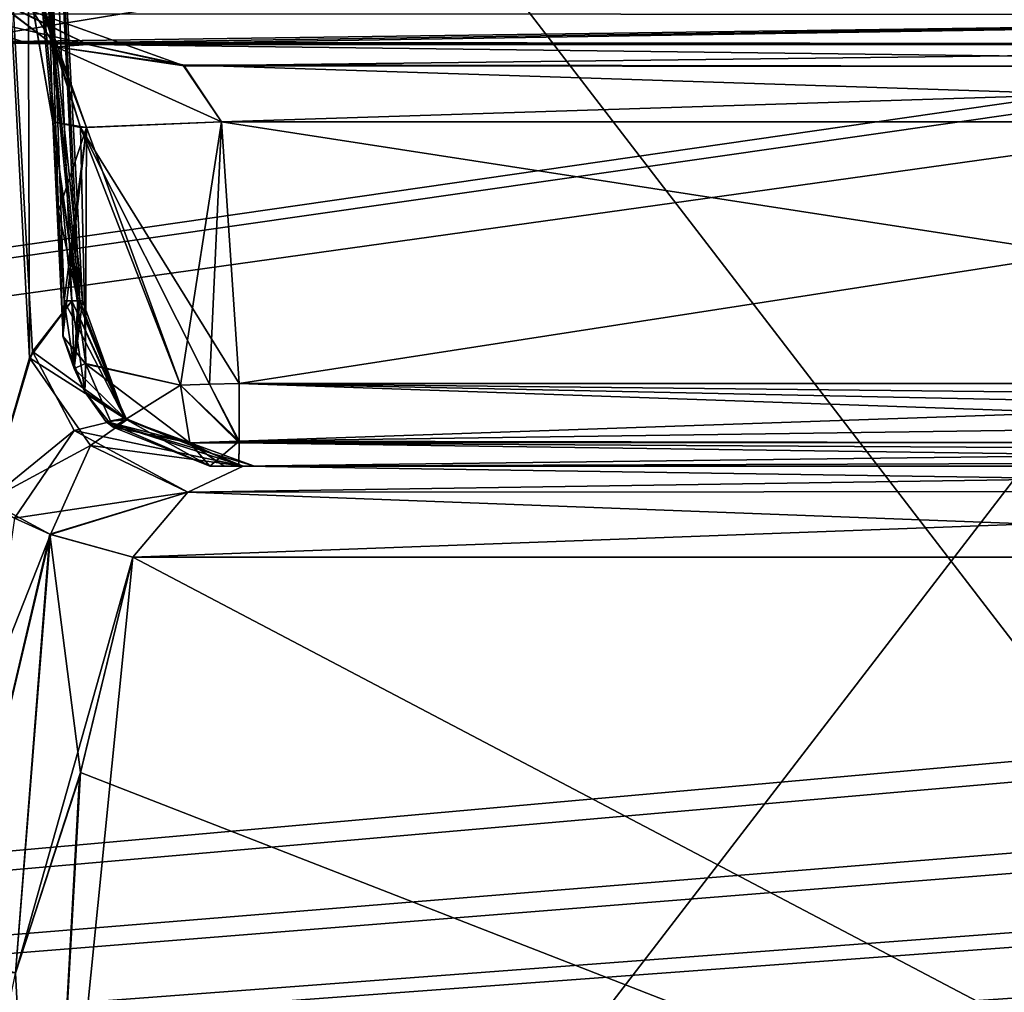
# Model space of a CAD drawing. Header units: inches. Extents: x -10 to 10, y -2.3 to 4.3.
# Tile 367 of 656: x -4.81 to -4.472, y -1.286 to -0.952. Entities that reach past the tile are written whole.
import ezdxf

# ---------------------------------------------------------------- set-up
doc = ezdxf.new("R2010")
doc.units = ezdxf.units.IN
doc.header["$LTSCALE"] = 65.185185
doc.header["$MEASUREMENT"] = 0
for name, color, linetype in [('196', 7, 'CONTINUOUS'), ('432', 7, 'CONTINUOUS'), ('6734', 7, 'CONTINUOUS'), ('6738', 7, 'CONTINUOUS'), ('7016', 7, 'CONTINUOUS'), ('7017', 7, 'CONTINUOUS'), ('7018', 7, 'CONTINUOUS'), ('7035', 7, 'CONTINUOUS'), ('7036', 7, 'CONTINUOUS'), ('7037', 7, 'CONTINUOUS'), ('7038', 7, 'CONTINUOUS'), ('7039', 7, 'CONTINUOUS'), ('7040', 7, 'CONTINUOUS'), ('7041', 7, 'CONTINUOUS'), ('7042', 7, 'CONTINUOUS'), ('7043', 7, 'CONTINUOUS'), ('7044', 7, 'CONTINUOUS'), ('7045', 7, 'CONTINUOUS'), ('7046', 7, 'CONTINUOUS'), ('7047', 7, 'CONTINUOUS'), ('7387', 7, 'CONTINUOUS'), ('7388', 7, 'CONTINUOUS'), ('7389', 7, 'CONTINUOUS'), ('7392', 7, 'CONTINUOUS'), ('7398', 7, 'CONTINUOUS'), ('7399', 7, 'CONTINUOUS'), ('7400', 7, 'CONTINUOUS'), ('7401', 7, 'CONTINUOUS'), ('7402', 7, 'CONTINUOUS'), ('7412', 7, 'CONTINUOUS'), ('7413', 7, 'CONTINUOUS'), ('7414', 7, 'CONTINUOUS'), ('7415', 7, 'CONTINUOUS'), ('7416', 7, 'CONTINUOUS'), ('7417', 7, 'CONTINUOUS'), ('7418', 7, 'CONTINUOUS'), ('8174', 7, 'CONTINUOUS'), ('8585', 7, 'CONTINUOUS'), ('8594', 7, 'CONTINUOUS'), ('9511', 7, 'CONTINUOUS')]:
    doc.layers.add(name, color=color, linetype=linetype)

msp = doc.modelspace()

# ---------------------------------------------------------------- linework, layer by layer
at = {"layer": '196', "linetype": 'Continuous'}
for points in [[(-1.89693, -0.63817, -4.57874), (-8.57837, -1.57343, -4.62775), (-1.93761, -0.62096, -4.57784), (-1.89693, -0.63817, -4.57874)], [(-1.93761, -0.62096, -4.57784), (-8.57837, -1.57343, -4.62775), (-2.10307, -0.63817, -4.57874), (-1.93761, -0.62096, -4.57784)], [(-2.87743, -0.63817, -4.57874), (-8.57837, -1.57343, -4.62775), (-2.91811, -0.62096, -4.57784), (-2.87743, -0.63817, -4.57874)], [(-2.91811, -0.62096, -4.57784), (-8.57837, -1.57343, -4.62775), (-3.12257, -0.63817, -4.57874), (-2.91811, -0.62096, -4.57784)], [(-3.89693, -0.63817, -4.57874), (-8.57837, -1.57343, -4.62775), (-3.93712, -0.62143, -4.57786), (-3.89693, -0.63817, -4.57874)], [(-3.93712, -0.62143, -4.57786), (-8.57837, -1.57343, -4.62775), (-4.10307, -0.63817, -4.57874), (-3.93712, -0.62143, -4.57786)], [(8.57837, -1.57343, -4.62775), (-8.57837, -1.57343, -4.62775), (8.52935, -0.63817, -4.57874), (8.57837, -1.57343, -4.62775)], [(5.89693, -0.63817, -4.57874), (-8.57837, -1.57343, -4.62775), (5.12257, -0.63817, -4.57874), (5.89693, -0.63817, -4.57874)], [(-8.57837, -1.57343, -4.62775), (5.89693, -0.63817, -4.57874), (6.10307, -0.63817, -4.57874), (-8.57837, -1.57343, -4.62775)], [(5.12257, -0.63817, -4.57874), (-8.57837, -1.57343, -4.62775), (4.87743, -0.63817, -4.57874), (5.12257, -0.63817, -4.57874)], [(4.87743, -0.63817, -4.57874), (-8.57837, -1.57343, -4.62775), (4.10307, -0.63817, -4.57874), (4.87743, -0.63817, -4.57874)], [(4.10307, -0.63817, -4.57874), (-8.57837, -1.57343, -4.62775), (3.89693, -0.63817, -4.57874), (4.10307, -0.63817, -4.57874)], [(3.89693, -0.63817, -4.57874), (-8.57837, -1.57343, -4.62775), (3.12257, -0.63817, -4.57874), (3.89693, -0.63817, -4.57874)], [(3.12257, -0.63817, -4.57874), (-8.57837, -1.57343, -4.62775), (2.87743, -0.63817, -4.57874), (3.12257, -0.63817, -4.57874)], [(2.87743, -0.63817, -4.57874), (-8.57837, -1.57343, -4.62775), (2.10307, -0.63817, -4.57874), (2.87743, -0.63817, -4.57874)], [(2.10307, -0.63817, -4.57874), (-8.57837, -1.57343, -4.62775), (1.89693, -0.63817, -4.57874), (2.10307, -0.63817, -4.57874)], [(1.89693, -0.63817, -4.57874), (-8.57837, -1.57343, -4.62775), (-1.89693, -0.63817, -4.57874), (1.89693, -0.63817, -4.57874)], [(-2.10307, -0.63817, -4.57874), (-8.57837, -1.57343, -4.62775), (-2.87743, -0.63817, -4.57874), (-2.10307, -0.63817, -4.57874)], [(-3.12257, -0.63817, -4.57874), (-8.57837, -1.57343, -4.62775), (-3.89693, -0.63817, -4.57874), (-3.12257, -0.63817, -4.57874)], [(-4.10307, -0.63817, -4.57874), (-8.57837, -1.57343, -4.62775), (-4.87743, -0.63817, -4.57874), (-4.10307, -0.63817, -4.57874)], [(8.52935, -0.63817, -4.57874), (-8.57837, -1.57343, -4.62775), (7.12257, -0.63817, -4.57874), (8.52935, -0.63817, -4.57874)], [(7.12257, -0.63817, -4.57874), (-8.57837, -1.57343, -4.62775), (6.87743, -0.63817, -4.57874), (7.12257, -0.63817, -4.57874)], [(6.87743, -0.63817, -4.57874), (-8.57837, -1.57343, -4.62775), (6.10307, -0.63817, -4.57874), (6.87743, -0.63817, -4.57874)]]:
    msp.add_3dface(points, dxfattribs=at)
at = {"layer": '432', "linetype": 'Continuous'}
for points in [[(-8.57837, -1.57343, 4.62775), (8.57837, -1.57343, 4.62775), (-8.52935, -0.63817, 4.57874), (-8.57837, -1.57343, 4.62775)], [(-8.52935, -0.63817, 4.57874), (8.57837, -1.57343, 4.62775), (-7.12257, -0.63817, 4.57874), (-8.52935, -0.63817, 4.57874)], [(-7.12257, -0.63817, 4.57874), (8.57837, -1.57343, 4.62775), (-6.87743, -0.63817, 4.57874), (-7.12257, -0.63817, 4.57874)], [(-6.87743, -0.63817, 4.57874), (8.57837, -1.57343, 4.62775), (-6.10307, -0.63817, 4.57874), (-6.87743, -0.63817, 4.57874)], [(-6.10307, -0.63817, 4.57874), (8.57837, -1.57343, 4.62775), (-5.89693, -0.63817, 4.57874), (-6.10307, -0.63817, 4.57874)], [(-5.89693, -0.63817, 4.57874), (8.57837, -1.57343, 4.62775), (-5.12257, -0.63817, 4.57874), (-5.89693, -0.63817, 4.57874)], [(-5.12257, -0.63817, 4.57874), (8.57837, -1.57343, 4.62775), (-4.87743, -0.63817, 4.57874), (-5.12257, -0.63817, 4.57874)], [(-4.87743, -0.63817, 4.57874), (8.57837, -1.57343, 4.62775), (-4.10307, -0.63817, 4.57874), (-4.87743, -0.63817, 4.57874)]]:
    msp.add_3dface(points, dxfattribs=at)
at = {"layer": '6734', "linetype": 'Continuous'}
for points in [[(-4.83039, -0.9593, -3.39715), (-4.8309, -0.94955, -2.83865), (-4.14961, -0.94985, -2.85562), (-4.83039, -0.9593, -3.39715)], [(-4.15015, -0.96011, -3.44382), (-4.83039, -0.9593, -3.39715), (-4.14961, -0.94985, -2.85562), (-4.15015, -0.96011, -3.44382)], [(-4.80719, -0.95968, -3.41917), (-4.83039, -0.9593, -3.39715), (-4.15015, -0.96011, -3.44382), (-4.80719, -0.95968, -3.41917)], [(-4.78682, -0.96011, -3.44382), (-4.80719, -0.95968, -3.41917), (-4.15015, -0.96011, -3.44382), (-4.78682, -0.96011, -3.44382)]]:
    msp.add_3dface(points, dxfattribs=at)
at = {"layer": '6738', "linetype": 'Continuous'}
for points in [[(-4.83039, -0.9593, 3.39715), (-4.14961, -0.94988, 2.85757), (-4.8309, -0.94958, 2.8406), (-4.83039, -0.9593, 3.39715)], [(-4.8072, -0.95968, 3.41915), (-4.14961, -0.94988, 2.85757), (-4.83039, -0.9593, 3.39715), (-4.8072, -0.95968, 3.41915)], [(-4.78682, -0.96011, 3.44382), (-4.14961, -0.94988, 2.85757), (-4.8072, -0.95968, 3.41915), (-4.78682, -0.96011, 3.44382)], [(-4.15015, -0.96011, 3.44382), (-4.14961, -0.94988, 2.85757), (-4.78682, -0.96011, 3.44382), (-4.15015, -0.96011, 3.44382)]]:
    msp.add_3dface(points, dxfattribs=at)
at = {"layer": '7016', "linetype": 'Continuous'}
for points in [[(-4.15015, -0.96011, 3.44382), (-4.78682, -0.96011, 3.44382), (-4.75376, -0.96738, 3.46216), (-4.15015, -0.96011, 3.44382)], [(-4.15144, -0.96792, 3.46274), (-4.15015, -0.96011, 3.44382), (-4.75376, -0.96738, 3.46216), (-4.15144, -0.96792, 3.46274)], [(-4.74096, -0.98664, 3.4713), (-4.15144, -0.96792, 3.46274), (-4.75376, -0.96738, 3.46216), (-4.74096, -0.98664, 3.4713)], [(-4.15452, -0.98664, 3.4713), (-4.15144, -0.96792, 3.46274), (-4.74096, -0.98664, 3.4713), (-4.15452, -0.98664, 3.4713)]]:
    msp.add_3dface(points, dxfattribs=at)
at = {"layer": '7017', "linetype": 'Continuous'}
for points in [[(-4.15452, -0.98664, 3.4713), (-4.74096, -0.98664, 3.4713), (-4.15923, -1.07657, 3.47601), (-4.15452, -0.98664, 3.4713)], [(-4.74096, -0.98664, 3.4713), (-4.7349, -1.07657, 3.47601), (-4.15923, -1.07657, 3.47601), (-4.74096, -0.98664, 3.4713)]]:
    msp.add_3dface(points, dxfattribs=at)
at = {"layer": '7018', "linetype": 'Continuous'}
for points in [[(-4.15923, -1.07657, 3.47601), (-4.7349, -1.07657, 3.47601), (-4.7349, -1.09647, 3.48502), (-4.15923, -1.07657, 3.47601)], [(-4.14298, -1.08822, 3.47904), (-4.15923, -1.07657, 3.47601), (-4.7349, -1.09647, 3.48502), (-4.14298, -1.08822, 3.47904)], [(-4.1287, -1.0975, 3.48613), (-4.14298, -1.08822, 3.47904), (-4.7349, -1.09647, 3.48502), (-4.1287, -1.0975, 3.48613)], [(-4.73491, -1.105, 3.50597), (-4.1287, -1.0975, 3.48613), (-4.7349, -1.09647, 3.48502), (-4.73491, -1.105, 3.50597)], [(-4.14242, -1.10301, 3.49522), (-4.1287, -1.0975, 3.48613), (-4.73491, -1.105, 3.50597), (-4.14242, -1.10301, 3.49522)], [(-4.15774, -1.105, 3.50597), (-4.14242, -1.10301, 3.49522), (-4.73491, -1.105, 3.50597), (-4.15774, -1.105, 3.50597)]]:
    msp.add_3dface(points, dxfattribs=at)
at = {"layer": '7035', "linetype": 'Continuous'}
for points in [[(-4.8448, -1.44233, 3.83908), (-4.80278, -1.44873, 3.82319), (-4.83435, -1.27792, 3.75898), (-4.8448, -1.44233, 3.83908)], [(-4.83435, -1.27792, 3.75898), (-4.80278, -1.44873, 3.82319), (-4.81165, -1.27924, 3.75471), (-4.83435, -1.27792, 3.75898)]]:
    msp.add_3dface(points, dxfattribs=at)
at = {"layer": '7036', "linetype": 'Continuous'}
for points in [[(-4.78932, -1.21035, 3.72688), (-4.17772, -1.44873, 3.82319), (-4.77139, -1.13627, 3.69695), (-4.78932, -1.21035, 3.72688)], [(-4.17772, -1.44873, 3.82319), (-4.16135, -1.13627, 3.69695), (-4.77139, -1.13627, 3.69695), (-4.17772, -1.44873, 3.82319)], [(-4.81165, -1.27924, 3.75471), (-4.80278, -1.44873, 3.82319), (-4.78932, -1.21035, 3.72688), (-4.81165, -1.27924, 3.75471)], [(-4.80278, -1.44873, 3.82319), (-4.17772, -1.44873, 3.82319), (-4.78932, -1.21035, 3.72688), (-4.80278, -1.44873, 3.82319)]]:
    msp.add_3dface(points, dxfattribs=at)
at = {"layer": '7037', "linetype": 'Continuous'}
for points in [[(-4.79986, -1.12842, 3.70183), (-4.81199, -1.12287, 3.70934), (-4.83345, -1.27128, 3.75635), (-4.79986, -1.12842, 3.70183)], [(-4.81165, -1.27924, 3.75471), (-4.79986, -1.12842, 3.70183), (-4.83345, -1.27128, 3.75635), (-4.81165, -1.27924, 3.75471)], [(-4.81165, -1.27924, 3.75471), (-4.78932, -1.21035, 3.72688), (-4.79986, -1.12842, 3.70183), (-4.81165, -1.27924, 3.75471)], [(-4.78932, -1.21035, 3.72688), (-4.77139, -1.13627, 3.69695), (-4.79986, -1.12842, 3.70183), (-4.78932, -1.21035, 3.72688)]]:
    msp.add_3dface(points, dxfattribs=at)
at = {"layer": '7038', "linetype": 'Continuous'}
for points in [[(-4.82123, -1.11693, 3.71932), (-4.80591, -1.06565, 3.68589), (-4.82776, -0.67738, 3.6846), (-4.82123, -1.11693, 3.71932)], [(-4.7896, -1.04814, 3.61979), (-4.78867, -1.04814, 3.6), (-4.82776, -0.67738, 3.6846), (-4.7896, -1.04814, 3.61979)], [(-4.82776, -0.67738, 3.6846), (-4.78867, -1.04814, 3.6), (-4.8081, -0.67738, 3.6), (-4.82776, -0.67738, 3.6846)], [(-4.79238, -1.04814, 3.63941), (-4.7896, -1.04814, 3.61979), (-4.82776, -0.67738, 3.6846), (-4.79238, -1.04814, 3.63941)], [(-4.80591, -1.06565, 3.68589), (-4.79238, -1.04814, 3.63941), (-4.82776, -0.67738, 3.6846), (-4.80591, -1.06565, 3.68589)], [(-4.79887, -0.98664, 3.54659), (-4.80946, -0.9261, 3.52455), (-4.8081, -0.67738, 3.6), (-4.79887, -0.98664, 3.54659)], [(-4.7969, -1.0174, 3.54776), (-4.79887, -0.98664, 3.54659), (-4.8081, -0.67738, 3.6), (-4.7969, -1.0174, 3.54776)], [(-4.79494, -1.04814, 3.54893), (-4.7969, -1.0174, 3.54776), (-4.8081, -0.67738, 3.6), (-4.79494, -1.04814, 3.54893)], [(-4.79025, -1.04814, 3.57427), (-4.79494, -1.04814, 3.54893), (-4.8081, -0.67738, 3.6), (-4.79025, -1.04814, 3.57427)], [(-4.78867, -1.04814, 3.6), (-4.79025, -1.04814, 3.57427), (-4.8081, -0.67738, 3.6), (-4.78867, -1.04814, 3.6)]]:
    msp.add_3dface(points, dxfattribs=at)
at = {"layer": '7039', "linetype": 'Continuous'}
for points in [[(-4.78682, -0.96011, 3.44382), (-4.8072, -0.95968, 3.41915), (-4.85923, -0.94312, 3.42748), (-4.78682, -0.96011, 3.44382)], [(-4.82087, -0.94326, 3.46894), (-4.78682, -0.96011, 3.44382), (-4.85923, -0.94312, 3.42748), (-4.82087, -0.94326, 3.46894)], [(-4.8072, -0.95968, 3.41915), (-4.83039, -0.9593, 3.39715), (-4.85923, -0.94312, 3.42748), (-4.8072, -0.95968, 3.41915)]]:
    msp.add_3dface(points, dxfattribs=at)
at = {"layer": '7040', "linetype": 'Continuous'}
for points in [[(-4.83527, -0.90326, 3.48013), (-4.80946, -0.9261, 3.52455), (-4.79784, -0.9609, 3.48776), (-4.83527, -0.90326, 3.48013)], [(-4.82087, -0.94326, 3.46894), (-4.83527, -0.90326, 3.48013), (-4.79784, -0.9609, 3.48776), (-4.82087, -0.94326, 3.46894)], [(-4.80946, -0.9261, 3.52455), (-4.79887, -0.98664, 3.54659), (-4.78931, -0.98864, 3.49606), (-4.80946, -0.9261, 3.52455)], [(-4.80946, -0.9261, 3.52455), (-4.78931, -0.98864, 3.49606), (-4.79784, -0.9609, 3.48776), (-4.80946, -0.9261, 3.52455)], [(-4.75376, -0.96738, 3.46216), (-4.78682, -0.96011, 3.44382), (-4.82087, -0.94326, 3.46894), (-4.75376, -0.96738, 3.46216)], [(-4.75376, -0.96738, 3.46216), (-4.82087, -0.94326, 3.46894), (-4.79784, -0.9609, 3.48776), (-4.75376, -0.96738, 3.46216)], [(-4.74096, -0.98664, 3.4713), (-4.75376, -0.96738, 3.46216), (-4.79784, -0.9609, 3.48776), (-4.74096, -0.98664, 3.4713)], [(-4.78931, -0.98864, 3.49606), (-4.74096, -0.98664, 3.4713), (-4.79784, -0.9609, 3.48776), (-4.78931, -0.98864, 3.49606)]]:
    msp.add_3dface(points, dxfattribs=at)
at = {"layer": '7041', "linetype": 'Continuous'}
for points in [[(-4.79887, -0.98664, 3.54659), (-4.7969, -1.0174, 3.54776), (-4.79529, -1.0605, 3.52647), (-4.79887, -0.98664, 3.54659)], [(-4.78931, -0.98864, 3.49606), (-4.79887, -0.98664, 3.54659), (-4.78756, -1.06991, 3.50612), (-4.78931, -0.98864, 3.49606)], [(-4.78756, -1.06991, 3.50612), (-4.79887, -0.98664, 3.54659), (-4.79529, -1.0605, 3.52647), (-4.78756, -1.06991, 3.50612)], [(-4.7349, -1.07657, 3.47601), (-4.74096, -0.98664, 3.4713), (-4.78931, -0.98864, 3.49606), (-4.7349, -1.07657, 3.47601)], [(-4.7349, -1.07657, 3.47601), (-4.78931, -0.98864, 3.49606), (-4.74508, -1.07688, 3.4769), (-4.7349, -1.07657, 3.47601)], [(-4.74508, -1.07688, 3.4769), (-4.78931, -0.98864, 3.49606), (-4.75495, -1.07714, 3.4795), (-4.74508, -1.07688, 3.4769)], [(-4.75495, -1.07714, 3.4795), (-4.78931, -0.98864, 3.49606), (-4.78756, -1.06991, 3.50612), (-4.75495, -1.07714, 3.4795)], [(-4.7969, -1.0174, 3.54776), (-4.79494, -1.04814, 3.54893), (-4.79529, -1.0605, 3.52647), (-4.7969, -1.0174, 3.54776)]]:
    msp.add_3dface(points, dxfattribs=at)
at = {"layer": '7042', "linetype": 'Continuous'}
for points in [[(-4.7349, -1.09647, 3.48502), (-4.74508, -1.07688, 3.4769), (-4.75495, -1.07714, 3.4795), (-4.7349, -1.09647, 3.48502)], [(-4.7349, -1.09647, 3.48502), (-4.75495, -1.07714, 3.4795), (-4.75178, -1.09696, 3.48843), (-4.7349, -1.09647, 3.48502)], [(-4.7349, -1.09647, 3.48502), (-4.7349, -1.07657, 3.47601), (-4.74508, -1.07688, 3.4769), (-4.7349, -1.09647, 3.48502)], [(-4.74494, -1.105, 3.5077), (-4.7349, -1.09647, 3.48502), (-4.75178, -1.09696, 3.48843), (-4.74494, -1.105, 3.5077)], [(-4.73491, -1.105, 3.50597), (-4.7349, -1.09647, 3.48502), (-4.74494, -1.105, 3.5077), (-4.73491, -1.105, 3.50597)], [(-4.73491, -1.105, 3.50597), (-4.74494, -1.105, 3.5077), (-4.74001, -1.105, 3.50641), (-4.73491, -1.105, 3.50597)]]:
    msp.add_3dface(points, dxfattribs=at)
at = {"layer": '7043', "linetype": 'Continuous'}
for points in [[(-4.74001, -1.105, 3.50641), (-4.74494, -1.105, 3.5077), (-4.72963, -1.105, 3.57837), (-4.74001, -1.105, 3.50641)], [(-4.73491, -1.105, 3.50597), (-4.74001, -1.105, 3.50641), (-4.72963, -1.105, 3.57837), (-4.73491, -1.105, 3.50597)], [(-4.15774, -1.105, 3.50597), (-4.73491, -1.105, 3.50597), (-4.15774, -1.105, 3.65059), (-4.15774, -1.105, 3.50597)], [(-4.15774, -1.105, 3.65059), (-4.73491, -1.105, 3.50597), (-4.72963, -1.105, 3.57837), (-4.15774, -1.105, 3.65059)], [(-4.73352, -1.105, 3.65059), (-4.15774, -1.105, 3.65059), (-4.72963, -1.105, 3.57837), (-4.73352, -1.105, 3.65059)]]:
    msp.add_3dface(points, dxfattribs=at)
at = {"layer": '7044', "linetype": 'Continuous'}
for points in [[(-4.15873, -1.11355, 3.67856), (-4.15774, -1.105, 3.65059), (-4.7525, -1.11396, 3.67915), (-4.15873, -1.11355, 3.67856)], [(-4.15774, -1.105, 3.65059), (-4.73352, -1.105, 3.65059), (-4.7525, -1.11396, 3.67915), (-4.15774, -1.105, 3.65059)], [(-4.16135, -1.13627, 3.69695), (-4.15873, -1.11355, 3.67856), (-4.77139, -1.13627, 3.69695), (-4.16135, -1.13627, 3.69695)], [(-4.77139, -1.13627, 3.69695), (-4.15873, -1.11355, 3.67856), (-4.7525, -1.11396, 3.67915), (-4.77139, -1.13627, 3.69695)]]:
    msp.add_3dface(points, dxfattribs=at)
at = {"layer": '7045', "linetype": 'Continuous'}
for points in [[(-4.79238, -1.04814, 3.63941), (-4.80591, -1.06565, 3.68589), (-4.77409, -1.08852, 3.64289), (-4.79238, -1.04814, 3.63941)], [(-4.80591, -1.06565, 3.68589), (-4.82123, -1.11693, 3.71932), (-4.79155, -1.09279, 3.67758), (-4.80591, -1.06565, 3.68589)], [(-4.80591, -1.06565, 3.68589), (-4.79155, -1.09279, 3.67758), (-4.77409, -1.08852, 3.64289), (-4.80591, -1.06565, 3.68589)], [(-4.79155, -1.09279, 3.67758), (-4.73352, -1.105, 3.65059), (-4.77409, -1.08852, 3.64289), (-4.79155, -1.09279, 3.67758)], [(-4.82123, -1.11693, 3.71932), (-4.81199, -1.12287, 3.70934), (-4.79155, -1.09279, 3.67758), (-4.82123, -1.11693, 3.71932)], [(-4.81199, -1.12287, 3.70934), (-4.7525, -1.11396, 3.67915), (-4.79155, -1.09279, 3.67758), (-4.81199, -1.12287, 3.70934)], [(-4.7525, -1.11396, 3.67915), (-4.73352, -1.105, 3.65059), (-4.79155, -1.09279, 3.67758), (-4.7525, -1.11396, 3.67915)], [(-4.81199, -1.12287, 3.70934), (-4.79986, -1.12842, 3.70183), (-4.7525, -1.11396, 3.67915), (-4.81199, -1.12287, 3.70934)], [(-4.79986, -1.12842, 3.70183), (-4.77139, -1.13627, 3.69695), (-4.7525, -1.11396, 3.67915), (-4.79986, -1.12842, 3.70183)]]:
    msp.add_3dface(points, dxfattribs=at)
at = {"layer": '7046', "linetype": 'Continuous'}
for points in [[(-4.79494, -1.04814, 3.54893), (-4.79025, -1.04814, 3.57427), (-4.77409, -1.08852, 3.64289), (-4.79494, -1.04814, 3.54893)], [(-4.79494, -1.04814, 3.54893), (-4.77409, -1.08852, 3.64289), (-4.79149, -1.07149, 3.53842), (-4.79494, -1.04814, 3.54893)], [(-4.7896, -1.04814, 3.61979), (-4.79238, -1.04814, 3.63941), (-4.77409, -1.08852, 3.64289), (-4.7896, -1.04814, 3.61979)], [(-4.79025, -1.04814, 3.57427), (-4.78867, -1.04814, 3.6), (-4.77409, -1.08852, 3.64289), (-4.79025, -1.04814, 3.57427)], [(-4.78867, -1.04814, 3.6), (-4.7896, -1.04814, 3.61979), (-4.77409, -1.08852, 3.64289), (-4.78867, -1.04814, 3.6)], [(-4.79149, -1.07149, 3.53842), (-4.77409, -1.08852, 3.64289), (-4.78792, -1.07943, 3.53401), (-4.79149, -1.07149, 3.53842)], [(-4.78792, -1.07943, 3.53401), (-4.77409, -1.08852, 3.64289), (-4.78051, -1.08974, 3.52714), (-4.78792, -1.07943, 3.53401)], [(-4.77409, -1.08852, 3.64289), (-4.73352, -1.105, 3.65059), (-4.78051, -1.08974, 3.52714), (-4.77409, -1.08852, 3.64289)], [(-4.72963, -1.105, 3.57837), (-4.74494, -1.105, 3.5077), (-4.78051, -1.08974, 3.52714), (-4.72963, -1.105, 3.57837)], [(-4.73352, -1.105, 3.65059), (-4.72963, -1.105, 3.57837), (-4.78051, -1.08974, 3.52714), (-4.73352, -1.105, 3.65059)]]:
    msp.add_3dface(points, dxfattribs=at)
at = {"layer": '7047', "linetype": 'Continuous'}
for points in [[(-4.79529, -1.0605, 3.52647), (-4.79494, -1.04814, 3.54893), (-4.79149, -1.07149, 3.53842), (-4.79529, -1.0605, 3.52647)], [(-4.78756, -1.06991, 3.50612), (-4.79529, -1.0605, 3.52647), (-4.78792, -1.07943, 3.53401), (-4.78756, -1.06991, 3.50612)], [(-4.79529, -1.0605, 3.52647), (-4.79149, -1.07149, 3.53842), (-4.78792, -1.07943, 3.53401), (-4.79529, -1.0605, 3.52647)], [(-4.78756, -1.06991, 3.50612), (-4.78792, -1.07943, 3.53401), (-4.77818, -1.09165, 3.50823), (-4.78756, -1.06991, 3.50612)], [(-4.75495, -1.07714, 3.4795), (-4.78756, -1.06991, 3.50612), (-4.75178, -1.09696, 3.48843), (-4.75495, -1.07714, 3.4795)], [(-4.75178, -1.09696, 3.48843), (-4.78756, -1.06991, 3.50612), (-4.77818, -1.09165, 3.50823), (-4.75178, -1.09696, 3.48843)], [(-4.78792, -1.07943, 3.53401), (-4.78051, -1.08974, 3.52714), (-4.77818, -1.09165, 3.50823), (-4.78792, -1.07943, 3.53401)], [(-4.78051, -1.08974, 3.52714), (-4.74494, -1.105, 3.5077), (-4.77818, -1.09165, 3.50823), (-4.78051, -1.08974, 3.52714)], [(-4.74494, -1.105, 3.5077), (-4.75178, -1.09696, 3.48843), (-4.77818, -1.09165, 3.50823), (-4.74494, -1.105, 3.5077)]]:
    msp.add_3dface(points, dxfattribs=at)
at = {"layer": '7387', "linetype": 'Continuous'}
for points in [[(-4.78682, -0.96011, -3.44382), (-4.15015, -0.96011, -3.44382), (-4.15145, -0.96797, -3.46279), (-4.78682, -0.96011, -3.44382)], [(-4.78682, -0.96011, -3.44382), (-4.15145, -0.96797, -3.46279), (-4.75417, -0.96712, -3.46187), (-4.78682, -0.96011, -3.44382)], [(-4.15145, -0.96797, -3.46279), (-4.15452, -0.98664, -3.4713), (-4.75417, -0.96712, -3.46187), (-4.15145, -0.96797, -3.46279)], [(-4.75417, -0.96712, -3.46187), (-4.15452, -0.98664, -3.4713), (-4.74096, -0.98664, -3.4713), (-4.75417, -0.96712, -3.46187)]]:
    msp.add_3dface(points, dxfattribs=at)
at = {"layer": '7388', "linetype": 'Continuous'}
for points in [[(-4.80947, -0.92608, -3.52453), (-4.83527, -0.90326, -3.48013), (-4.79784, -0.96089, -3.48775), (-4.80947, -0.92608, -3.52453)], [(-4.79784, -0.96089, -3.48775), (-4.83527, -0.90326, -3.48013), (-4.82038, -0.94384, -3.46857), (-4.79784, -0.96089, -3.48775)], [(-4.80947, -0.92608, -3.52453), (-4.79784, -0.96089, -3.48775), (-4.78734, -0.98864, -3.4935), (-4.80947, -0.92608, -3.52453)], [(-4.79887, -0.98664, -3.54659), (-4.80947, -0.92608, -3.52453), (-4.78734, -0.98864, -3.4935), (-4.79887, -0.98664, -3.54659)], [(-4.78682, -0.96011, -3.44382), (-4.79784, -0.96089, -3.48775), (-4.82038, -0.94384, -3.46857), (-4.78682, -0.96011, -3.44382)], [(-4.78682, -0.96011, -3.44382), (-4.75417, -0.96712, -3.46187), (-4.79784, -0.96089, -3.48775), (-4.78682, -0.96011, -3.44382)], [(-4.75417, -0.96712, -3.46187), (-4.74096, -0.98664, -3.4713), (-4.79784, -0.96089, -3.48775), (-4.75417, -0.96712, -3.46187)], [(-4.79784, -0.96089, -3.48775), (-4.74096, -0.98664, -3.4713), (-4.78734, -0.98864, -3.4935), (-4.79784, -0.96089, -3.48775)]]:
    msp.add_3dface(points, dxfattribs=at)
at = {"layer": '7389', "linetype": 'Continuous'}
for points in [[(-4.80947, -0.92608, -3.52453), (-4.79887, -0.98664, -3.54659), (-4.82776, -0.67738, -3.5154), (-4.80947, -0.92608, -3.52453)], [(-4.82776, -0.67738, -3.5154), (-4.79887, -0.98664, -3.54659), (-4.79025, -1.04814, -3.57427), (-4.82776, -0.67738, -3.5154)], [(-4.8081, -0.67738, -3.6), (-4.82776, -0.67738, -3.5154), (-4.78867, -1.04814, -3.6), (-4.8081, -0.67738, -3.6)], [(-4.78867, -1.04814, -3.6), (-4.82776, -0.67738, -3.5154), (-4.79025, -1.04814, -3.57427), (-4.78867, -1.04814, -3.6)], [(-4.82776, -0.67738, -3.6846), (-4.8081, -0.67738, -3.6), (-4.80687, -1.06773, -3.68828), (-4.82776, -0.67738, -3.6846)], [(-4.82123, -1.11693, -3.71932), (-4.82776, -0.67738, -3.6846), (-4.80687, -1.06773, -3.68828), (-4.82123, -1.11693, -3.71932)], [(-4.80687, -1.06773, -3.68828), (-4.8081, -0.67738, -3.6), (-4.79238, -1.04814, -3.63941), (-4.80687, -1.06773, -3.68828)], [(-4.79238, -1.04814, -3.63941), (-4.8081, -0.67738, -3.6), (-4.7896, -1.04814, -3.61979), (-4.79238, -1.04814, -3.63941)], [(-4.7896, -1.04814, -3.61979), (-4.8081, -0.67738, -3.6), (-4.78867, -1.04814, -3.6), (-4.7896, -1.04814, -3.61979)], [(-4.79025, -1.04814, -3.57427), (-4.79887, -0.98664, -3.54659), (-4.7969, -1.01737, -3.54776), (-4.79025, -1.04814, -3.57427)], [(-4.79494, -1.04814, -3.54892), (-4.79025, -1.04814, -3.57427), (-4.7969, -1.01737, -3.54776), (-4.79494, -1.04814, -3.54892)]]:
    msp.add_3dface(points, dxfattribs=at)
at = {"layer": '7392', "linetype": 'Continuous'}
for points in [[(-4.83039, -0.9593, -3.39715), (-4.78682, -0.96011, -3.44382), (-4.85924, -0.94312, -3.42748), (-4.83039, -0.9593, -3.39715)], [(-4.78682, -0.96011, -3.44382), (-4.82038, -0.94384, -3.46857), (-4.85924, -0.94312, -3.42748), (-4.78682, -0.96011, -3.44382)], [(-4.83039, -0.9593, -3.39715), (-4.80719, -0.95968, -3.41917), (-4.78682, -0.96011, -3.44382), (-4.83039, -0.9593, -3.39715)]]:
    msp.add_3dface(points, dxfattribs=at)
at = {"layer": '7398', "linetype": 'Continuous'}
msp.add_3dface([(-4.84479, -1.44233, -3.83906), (-4.81165, -1.27925, -3.75471), (-4.80278, -1.44873, -3.82319), (-4.84479, -1.44233, -3.83906)], dxfattribs=at)
at = {"layer": '7399', "linetype": 'Continuous'}
for points in [[(-4.77139, -1.13627, -3.69695), (-4.80278, -1.44873, -3.82319), (-4.78974, -1.21181, -3.72747), (-4.77139, -1.13627, -3.69695)], [(-4.80278, -1.44873, -3.82319), (-4.77139, -1.13627, -3.69695), (-4.17772, -1.44873, -3.82319), (-4.80278, -1.44873, -3.82319)], [(-4.17772, -1.44873, -3.82319), (-4.77139, -1.13627, -3.69695), (-4.16135, -1.13627, -3.69695), (-4.17772, -1.44873, -3.82319)], [(-4.80278, -1.44873, -3.82319), (-4.81165, -1.27925, -3.75471), (-4.78974, -1.21181, -3.72747), (-4.80278, -1.44873, -3.82319)]]:
    msp.add_3dface(points, dxfattribs=at)
at = {"layer": '7400', "linetype": 'Continuous'}
for points in [[(-4.85197, -1.2611, -3.76609), (-4.82123, -1.11693, -3.71932), (-4.79967, -1.12849, -3.70174), (-4.85197, -1.2611, -3.76609)], [(-4.85197, -1.2611, -3.76609), (-4.79967, -1.12849, -3.70174), (-4.83345, -1.27128, -3.75635), (-4.85197, -1.2611, -3.76609)], [(-4.79967, -1.12849, -3.70174), (-4.81165, -1.27925, -3.75471), (-4.83345, -1.27128, -3.75635), (-4.79967, -1.12849, -3.70174)], [(-4.77139, -1.13627, -3.69695), (-4.81165, -1.27925, -3.75471), (-4.79967, -1.12849, -3.70174), (-4.77139, -1.13627, -3.69695)], [(-4.81165, -1.27925, -3.75471), (-4.77139, -1.13627, -3.69695), (-4.78974, -1.21181, -3.72747), (-4.81165, -1.27925, -3.75471)]]:
    msp.add_3dface(points, dxfattribs=at)
at = {"layer": '7401', "linetype": 'Continuous'}
for points in [[(-4.80687, -1.06773, -3.68828), (-4.79238, -1.04814, -3.63941), (-4.77348, -1.08911, -3.643), (-4.80687, -1.06773, -3.68828)], [(-4.82123, -1.11693, -3.71932), (-4.80687, -1.06773, -3.68828), (-4.78597, -1.09791, -3.67633), (-4.82123, -1.11693, -3.71932)], [(-4.78597, -1.09791, -3.67633), (-4.80687, -1.06773, -3.68828), (-4.77348, -1.08911, -3.643), (-4.78597, -1.09791, -3.67633)], [(-4.73352, -1.105, -3.65059), (-4.78597, -1.09791, -3.67633), (-4.77348, -1.08911, -3.643), (-4.73352, -1.105, -3.65059)], [(-4.79967, -1.12849, -3.70174), (-4.82123, -1.11693, -3.71932), (-4.78597, -1.09791, -3.67633), (-4.79967, -1.12849, -3.70174)], [(-4.79967, -1.12849, -3.70174), (-4.78597, -1.09791, -3.67633), (-4.75253, -1.11393, -3.6791), (-4.79967, -1.12849, -3.70174)], [(-4.75253, -1.11393, -3.6791), (-4.78597, -1.09791, -3.67633), (-4.73352, -1.105, -3.65059), (-4.75253, -1.11393, -3.6791)], [(-4.77139, -1.13627, -3.69695), (-4.79967, -1.12849, -3.70174), (-4.75253, -1.11393, -3.6791), (-4.77139, -1.13627, -3.69695)]]:
    msp.add_3dface(points, dxfattribs=at)
at = {"layer": '7402', "linetype": 'Continuous'}
for points in [[(-4.75253, -1.11393, -3.6791), (-4.73352, -1.105, -3.65059), (-4.15873, -1.11356, -3.67856), (-4.75253, -1.11393, -3.6791)], [(-4.15873, -1.11356, -3.67856), (-4.73352, -1.105, -3.65059), (-4.15774, -1.105, -3.65059), (-4.15873, -1.11356, -3.67856)], [(-4.16135, -1.13627, -3.69695), (-4.77139, -1.13627, -3.69695), (-4.75253, -1.11393, -3.6791), (-4.16135, -1.13627, -3.69695)], [(-4.16135, -1.13627, -3.69695), (-4.75253, -1.11393, -3.6791), (-4.15873, -1.11356, -3.67856), (-4.16135, -1.13627, -3.69695)]]:
    msp.add_3dface(points, dxfattribs=at)
at = {"layer": '7412', "linetype": 'Continuous'}
for points in [[(-4.72963, -1.105, -3.57837), (-4.74494, -1.105, -3.5077), (-4.73493, -1.105, -3.50597), (-4.72963, -1.105, -3.57837)], [(-4.73493, -1.105, -3.50597), (-4.74494, -1.105, -3.5077), (-4.74001, -1.105, -3.50641), (-4.73493, -1.105, -3.50597)], [(-4.15819, -1.105, -3.50599), (-4.72963, -1.105, -3.57837), (-4.73493, -1.105, -3.50597), (-4.15819, -1.105, -3.50599)], [(-4.15774, -1.105, -3.65059), (-4.73352, -1.105, -3.65059), (-4.15819, -1.105, -3.50599), (-4.15774, -1.105, -3.65059)], [(-4.15819, -1.105, -3.50599), (-4.73352, -1.105, -3.65059), (-4.72963, -1.105, -3.57837), (-4.15819, -1.105, -3.50599)]]:
    msp.add_3dface(points, dxfattribs=at)
at = {"layer": '7413', "linetype": 'Continuous'}
for points in [[(-4.79025, -1.04814, -3.57427), (-4.79494, -1.04814, -3.54892), (-4.79153, -1.07139, -3.53847), (-4.79025, -1.04814, -3.57427)], [(-4.79238, -1.04814, -3.63941), (-4.7896, -1.04814, -3.61979), (-4.79153, -1.07139, -3.53847), (-4.79238, -1.04814, -3.63941)], [(-4.77348, -1.08911, -3.643), (-4.79238, -1.04814, -3.63941), (-4.78792, -1.07943, -3.53401), (-4.77348, -1.08911, -3.643)], [(-4.78792, -1.07943, -3.53401), (-4.79238, -1.04814, -3.63941), (-4.79153, -1.07139, -3.53847), (-4.78792, -1.07943, -3.53401)], [(-4.7896, -1.04814, -3.61979), (-4.78867, -1.04814, -3.6), (-4.79153, -1.07139, -3.53847), (-4.7896, -1.04814, -3.61979)], [(-4.78867, -1.04814, -3.6), (-4.79025, -1.04814, -3.57427), (-4.79153, -1.07139, -3.53847), (-4.78867, -1.04814, -3.6)], [(-4.78062, -1.08963, -3.52723), (-4.77348, -1.08911, -3.643), (-4.78792, -1.07943, -3.53401), (-4.78062, -1.08963, -3.52723)], [(-4.74494, -1.105, -3.5077), (-4.77348, -1.08911, -3.643), (-4.78062, -1.08963, -3.52723), (-4.74494, -1.105, -3.5077)], [(-4.73352, -1.105, -3.65059), (-4.77348, -1.08911, -3.643), (-4.72963, -1.105, -3.57837), (-4.73352, -1.105, -3.65059)], [(-4.77348, -1.08911, -3.643), (-4.74494, -1.105, -3.5077), (-4.72963, -1.105, -3.57837), (-4.77348, -1.08911, -3.643)]]:
    msp.add_3dface(points, dxfattribs=at)
at = {"layer": '7414', "linetype": 'Continuous'}
for points in [[(-4.79153, -1.07139, -3.53847), (-4.79494, -1.04814, -3.54892), (-4.79539, -1.06031, -3.52711), (-4.79153, -1.07139, -3.53847)], [(-4.78769, -1.06975, -3.50633), (-4.79153, -1.07139, -3.53847), (-4.79539, -1.06031, -3.52711), (-4.78769, -1.06975, -3.50633)], [(-4.78792, -1.07943, -3.53401), (-4.79153, -1.07139, -3.53847), (-4.78769, -1.06975, -3.50633), (-4.78792, -1.07943, -3.53401)], [(-4.77819, -1.09164, -3.50824), (-4.78792, -1.07943, -3.53401), (-4.78769, -1.06975, -3.50633), (-4.77819, -1.09164, -3.50824)], [(-4.75495, -1.07714, -3.4795), (-4.77819, -1.09164, -3.50824), (-4.78769, -1.06975, -3.50633), (-4.75495, -1.07714, -3.4795)], [(-4.75179, -1.09696, -3.48843), (-4.77819, -1.09164, -3.50824), (-4.75495, -1.07714, -3.4795), (-4.75179, -1.09696, -3.48843)], [(-4.78062, -1.08963, -3.52723), (-4.78792, -1.07943, -3.53401), (-4.77819, -1.09164, -3.50824), (-4.78062, -1.08963, -3.52723)], [(-4.74494, -1.105, -3.5077), (-4.78062, -1.08963, -3.52723), (-4.75179, -1.09696, -3.48843), (-4.74494, -1.105, -3.5077)], [(-4.75179, -1.09696, -3.48843), (-4.78062, -1.08963, -3.52723), (-4.77819, -1.09164, -3.50824), (-4.75179, -1.09696, -3.48843)]]:
    msp.add_3dface(points, dxfattribs=at)
at = {"layer": '7415', "linetype": 'Continuous'}
for points in [[(-4.7349, -1.09705, -3.48562), (-4.75495, -1.07714, -3.4795), (-4.74509, -1.07688, -3.4769), (-4.7349, -1.09705, -3.48562)], [(-4.75179, -1.09696, -3.48843), (-4.75495, -1.07714, -3.4795), (-4.7349, -1.09705, -3.48562), (-4.75179, -1.09696, -3.48843)], [(-4.7349, -1.07657, -3.47601), (-4.7349, -1.09705, -3.48562), (-4.74509, -1.07688, -3.4769), (-4.7349, -1.07657, -3.47601)], [(-4.74001, -1.105, -3.50641), (-4.74494, -1.105, -3.5077), (-4.75179, -1.09696, -3.48843), (-4.74001, -1.105, -3.50641)], [(-4.73493, -1.105, -3.50597), (-4.74001, -1.105, -3.50641), (-4.75179, -1.09696, -3.48843), (-4.73493, -1.105, -3.50597)], [(-4.73493, -1.105, -3.50597), (-4.75179, -1.09696, -3.48843), (-4.7349, -1.09705, -3.48562), (-4.73493, -1.105, -3.50597)]]:
    msp.add_3dface(points, dxfattribs=at)
at = {"layer": '7416', "linetype": 'Continuous'}
for points in [[(-4.7349, -1.09705, -3.48562), (-4.7349, -1.07657, -3.47601), (-4.15848, -1.09676, -3.48532), (-4.7349, -1.09705, -3.48562)], [(-4.7349, -1.07657, -3.47601), (-4.15923, -1.07657, -3.47601), (-4.15923, -1.08278, -3.47699), (-4.7349, -1.07657, -3.47601)], [(-4.15848, -1.09676, -3.48532), (-4.7349, -1.07657, -3.47601), (-4.15899, -1.08867, -3.47926), (-4.15848, -1.09676, -3.48532)], [(-4.15899, -1.08867, -3.47926), (-4.7349, -1.07657, -3.47601), (-4.15923, -1.08278, -3.47699), (-4.15899, -1.08867, -3.47926)], [(-4.15819, -1.105, -3.50599), (-4.73493, -1.105, -3.50597), (-4.7349, -1.09705, -3.48562), (-4.15819, -1.105, -3.50599)], [(-4.1583, -1.10047, -3.49011), (-4.7349, -1.09705, -3.48562), (-4.15848, -1.09676, -3.48532), (-4.1583, -1.10047, -3.49011)], [(-4.15819, -1.105, -3.50599), (-4.7349, -1.09705, -3.48562), (-4.1583, -1.10047, -3.49011), (-4.15819, -1.105, -3.50599)]]:
    msp.add_3dface(points, dxfattribs=at)
at = {"layer": '7417', "linetype": 'Continuous'}
for points in [[(-4.74096, -0.98664, -3.4713), (-4.15452, -0.98664, -3.4713), (-4.7349, -1.07657, -3.47601), (-4.74096, -0.98664, -3.4713)], [(-4.7349, -1.07657, -3.47601), (-4.15452, -0.98664, -3.4713), (-4.15923, -1.07657, -3.47601), (-4.7349, -1.07657, -3.47601)]]:
    msp.add_3dface(points, dxfattribs=at)
at = {"layer": '7418', "linetype": 'Continuous'}
for points in [[(-4.79887, -0.98664, -3.54659), (-4.78734, -0.98864, -3.4935), (-4.7969, -1.01737, -3.54776), (-4.79887, -0.98664, -3.54659)], [(-4.78734, -0.98864, -3.4935), (-4.74096, -0.98664, -3.4713), (-4.75495, -1.07714, -3.4795), (-4.78734, -0.98864, -3.4935)], [(-4.75495, -1.07714, -3.4795), (-4.74096, -0.98664, -3.4713), (-4.74509, -1.07688, -3.4769), (-4.75495, -1.07714, -3.4795)], [(-4.74096, -0.98664, -3.4713), (-4.7349, -1.07657, -3.47601), (-4.74509, -1.07688, -3.4769), (-4.74096, -0.98664, -3.4713)], [(-4.78734, -0.98864, -3.4935), (-4.79494, -1.04814, -3.54892), (-4.7969, -1.01737, -3.54776), (-4.78734, -0.98864, -3.4935)], [(-4.79494, -1.04814, -3.54892), (-4.78734, -0.98864, -3.4935), (-4.79539, -1.06031, -3.52711), (-4.79494, -1.04814, -3.54892)], [(-4.78734, -0.98864, -3.4935), (-4.78769, -1.06975, -3.50633), (-4.79539, -1.06031, -3.52711), (-4.78734, -0.98864, -3.4935)], [(-4.78734, -0.98864, -3.4935), (-4.75495, -1.07714, -3.4795), (-4.78769, -1.06975, -3.50633), (-4.78734, -0.98864, -3.4935)]]:
    msp.add_3dface(points, dxfattribs=at)
at = {"layer": '8174', "linetype": 'Continuous'}
for points in [[(-4.8742, -0.63817, -4.47526), (-4.82519, -1.57343, -4.42625), (-4.1063, -0.63817, -4.47526), (-4.8742, -0.63817, -4.47526)], [(-4.82519, -1.57343, -4.42625), (-4.15531, -1.57343, -4.42625), (-4.1063, -0.63817, -4.47526), (-4.82519, -1.57343, -4.42625)]]:
    msp.add_3dface(points, dxfattribs=at)
at = {"layer": '8585', "linetype": 'Continuous'}
for points in [[(-9, -1.955, 13.9861), (-9, 0.545, 13.9861), (-3.55711, 0.545, 13.9861), (-9, -1.955, 13.9861)], [(-9, -1.955, 13.9861), (-3.55711, 0.545, 13.9861), (-3.55711, -1.955, 13.9861), (-9, -1.955, 13.9861)]]:
    msp.add_3dface(points, dxfattribs=at)
at = {"layer": '8594', "linetype": 'Continuous'}
for points in [[(-9, 0.545, 14.1431), (-9, -1.955, 14.1431), (-3.55711, -1.955, 14.1431), (-9, 0.545, 14.1431)], [(-3.55711, 0.545, 14.1431), (-9, 0.545, 14.1431), (-3.55711, -1.955, 14.1431), (-3.55711, 0.545, 14.1431)]]:
    msp.add_3dface(points, dxfattribs=at)
at = {"layer": '9511', "linetype": 'Continuous'}
for points in [[(-4.82519, -1.57343, 4.42625), (-4.8742, -0.63817, 4.47526), (-4.15531, -1.57343, 4.42625), (-4.82519, -1.57343, 4.42625)], [(-4.15531, -1.57343, 4.42625), (-4.8742, -0.63817, 4.47526), (-4.1063, -0.63817, 4.47526), (-4.15531, -1.57343, 4.42625)]]:
    msp.add_3dface(points, dxfattribs=at)

doc.saveas('drawing.dxf')
